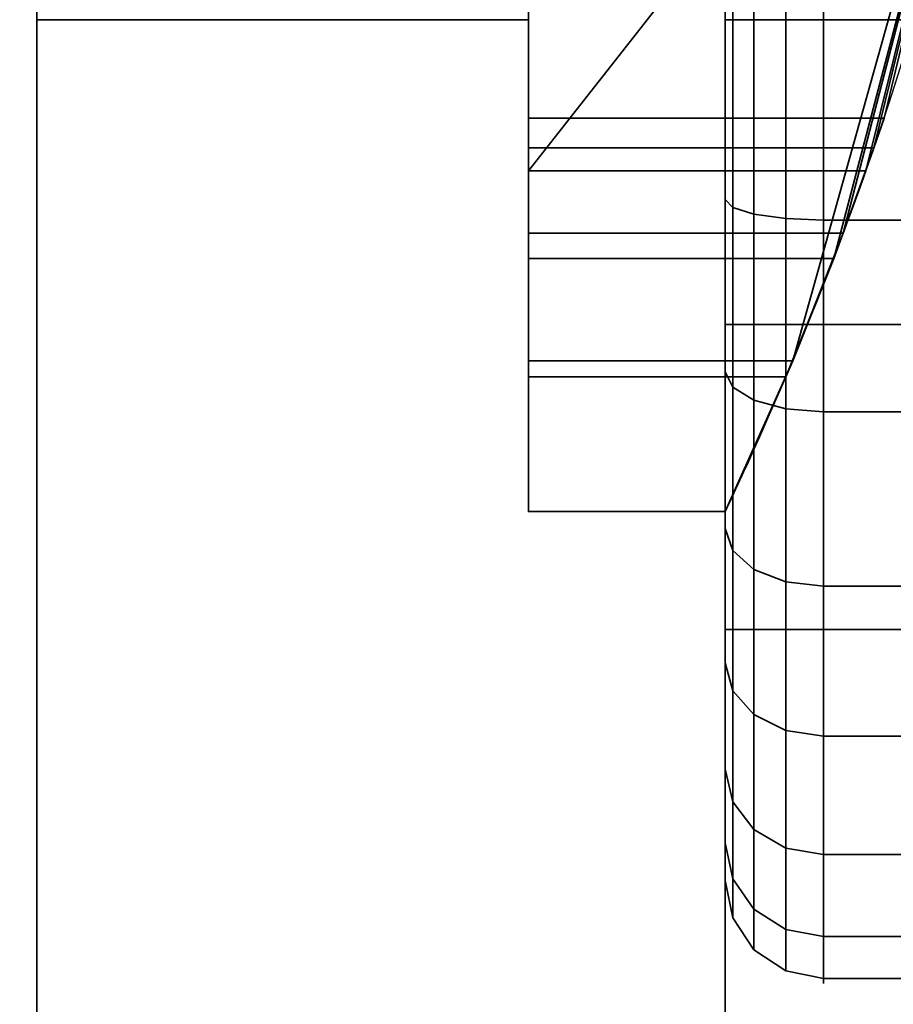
# Model space of a CAD drawing. Header units: millimetres. Extents: x -603 to 3703, y -120 to 249.
# Tile 595 of 656: x 1983.91 to 1988.35, y -37.01 to -32. Entities that reach past the tile are written whole.
import ezdxf

# ---------------------------------------------------------------- set-up
doc = ezdxf.new("R2010")
doc.units = ezdxf.units.MM
doc.layers.add('152', color=7, linetype='Continuous', true_color=0xffffff)

# ---------------------------------------------------------------- blocks, each defined once
blk = doc.blocks.new('UG_SURFACE_085')
at = {"layer": '152', "color": 43, "linetype": 'Continuous', "lineweight": 35}
for points in [[(1016, 0, 2017), (1016, -49, 2017), (1984, -49, 2017), (1984, 0, 2017)], [(1984, 0, 2017), (1984, -49, 2017), (1984, -32, 27), (1984, -22, 27)], [(1016, -47), (1016, -2), (1984, -2), (1984, -47)], [(1984, -47), (1984, -2), (1984, -22.5, 14), (1984, -31.5, 14)], [(1986.5, -21.232, 28), (1986.5, -32.7679, 28), (1989.0083, -29.5753, 28), (1989.0083, -24.4247, 28)], [(1986.5, -32.7679, 28), (1986.5, -21.232, 28), (1986.5, -22, 27), (1986.5, -32, 27)], [(1984, -22, 27), (1984, -32, 27), (1986.5, -32, 27), (1986.5, -22, 27)], [(1986.5, -32.7679, 28), (1988.2158, -32.7679, 28), (1989.0083, -29.5753, 28)], [(1989.0083, -29.5753, 14), (1988.3076, -32.5, 14), (1986.5, -32.5, 14), (1986.5, -31.5, 14)], [(1988.052, -33.2144, 27.4679), (1987.8434, -33.7346, 15.8478), (1989.0083, -29.5753, 28)], [(1987.8434, -33.7346, 15.8478), (1988.1006, -33.0858, 15.4142), (1989.0083, -29.5753, 28)], [(1989.0083, -29.5753, 28), (1988.2158, -32.7679, 28), (1988.052, -33.2144, 27.4679)], [(1989.0083, -29.5753, 28), (1988.1006, -33.0858, 15.4142), (1988.256, -32.6522, 14.7654)], [(1988.256, -32.6522, 14.7654), (1989.0083, -29.5753, 14), (1989.0083, -29.5753, 28)], [(1988.256, -32.6522, 14.7654), (1988.3076, -32.5, 14), (1989.0083, -29.5753, 14)], [(1984, -32, 25), (1984, -30.2276, 25), (1986.5, -30.2276, 25), (1986.5, -32, 25)], [(1984, -31.5, 24), (1984, -30.2276, 24), (1984, -30.2276, 25), (1984, -32, 25)], [(1986.5, -32, 25), (1986.5, -30.2276, 25), (1986.5, -30.2276, 24), (1986.5, -31.5, 24)], [(1984, -49, 2), (1984, -47), (1984, -31.5, 14), (1984, -31.5, 24)], [(1984, -31.5, 24), (1984, -32, 25), (1984, -49, 2)], [(1986.5, -32, 25), (1986.5, -31.5, 24), (1986.5, -34.5, 27)], [(1986.5, -31.5, 24), (1986.5, -31.5, 14), (1986.5, -32.6522, 14.7654), (1986.5, -33.0858, 15.4142)], [(1986.5, -31.5, 14), (1986.5, -32.5, 14), (1986.5, -32.6522, 14.7654)], [(1986.5, -33.0858, 15.4142), (1986.5, -33.7346, 15.8478), (1986.5, -31.5, 24)], [(1986.5, -33.7346, 15.8478), (1986.5, -34.5, 16), (1986.5, -34.5, 27), (1986.5, -31.5, 24)], [(1984, -32, 27), (1984, -32, 25), (1986.5, -32, 25), (1986.5, -32, 27)], [(1984, -32, 25), (1984, -32, 27), (1984, -49, 2017), (1984, -49, 2)], [(1986.5, -32, 25), (1986.5, -34.5, 27), (1986.5, -33.816, 27.1206)], [(1986.5, -33.816, 27.1206), (1986.5, -33.2144, 27.4679), (1986.5, -32, 25)], [(1986.5, -33.2144, 27.4679), (1986.5, -32.7679, 28), (1986.5, -32, 27), (1986.5, -32, 25)], [(1988.256, -32.6522, 14.7654), (1986.5, -32.6522, 14.7654), (1986.5, -32.5, 14), (1988.3076, -32.5, 14)], [(1988.1006, -33.0858, 15.4142), (1986.5, -33.0858, 15.4142), (1986.5, -32.6522, 14.7654), (1988.256, -32.6522, 14.7654)], [(1988.2158, -32.7679, 28), (1986.5, -32.7679, 28), (1986.5, -33.2144, 27.4679), (1988.052, -33.2144, 27.4679)], [(1987.8434, -33.7346, 15.8478), (1986.5, -33.7346, 15.8478), (1986.5, -33.0858, 15.4142), (1988.1006, -33.0858, 15.4142)], [(1988.052, -33.2144, 27.4679), (1986.5, -33.2144, 27.4679), (1986.5, -33.816, 27.1206), (1987.8089, -33.816, 27.1206)], [(1987.8434, -33.7346, 15.8478), (1988.052, -33.2144, 27.4679), (1987.8089, -33.816, 27.1206)], [(1987.5, -34.5, 16), (1986.5, -34.5, 16), (1986.5, -33.7346, 15.8478), (1987.8434, -33.7346, 15.8478)], [(1987.5, -34.5, 16), (1987.8434, -33.7346, 15.8478), (1987.8089, -33.816, 27.1206)], [(1987.8089, -33.816, 27.1206), (1986.5, -33.816, 27.1206), (1986.5, -34.5, 27), (1987.5, -34.5, 27)], [(1987.8089, -33.816, 27.1206), (1987.5, -34.5, 27), (1987.5, -34.5, 16)], [(1987.5, -34.5, 16), (1987.5, -34.5, 27), (1986.5, -34.5, 27), (1986.5, -34.5, 16)]]:
    blk.add_3dface(points, dxfattribs=at)
blk = doc.blocks.new('UG_SURFACE_105')
at = {"layer": '152', "color": 18, "linetype": 'Continuous', "lineweight": 35}
for points in [[(1987.6465, -30.0666, 1728.3425), (1987.6465, -32, 1728.7536), (1987.8087, -32, 1728.8619), (1987.8087, -30.0225, 1728.4416)], [(1987.8087, -30.0225, 1728.4416), (1987.8087, -32, 1728.8619), (1988, -32, 1728.9), (1988, -30.007, 1728.4764)], [(1988, -32, 1728.9), (1993, -32, 1728.9), (1993, -30.007, 1728.4764), (1988, -30.007, 1728.4764)], [(1987.5381, -30.1325, 1728.1944), (1987.5381, -32, 1728.5913), (1987.6465, -32, 1728.7536), (1987.6465, -30.0666, 1728.3425)], [(1987.5, -30.2104, 1728.0196), (1987.5, -32, 1728.4), (1987.5381, -32, 1728.5913), (1987.5381, -30.1325, 1728.1944)], [(1987.5, -32, 1728.4), (1987.5, -30.2104, 1728.0196), (1987.5, -30.45, 1726.6847), (1987.5, -33.55, 1726.6847)], [(1987.5, -31.0852, 1719.6962), (1987.5, -32.9148, 1719.6962), (1987.5, -33.55, 1721.3153), (1987.5, -30.45, 1721.3153)], [(1991.5, -30.45, 1721.3153), (1987.5, -30.45, 1721.3153), (1987.5, -33.55, 1721.3153), (1991.5, -33.55, 1721.3153)], [(1991.5, -33.55, 1726.6847), (1987.5, -33.55, 1726.6847), (1987.5, -30.45, 1726.6847), (1991.5, -30.45, 1726.6847)], [(1987.8087, -33.0109, 1719.2444), (1987.8087, -30.9891, 1719.2444), (1988, -30.9812, 1719.207), (1988, -33.0188, 1719.207)], [(1988, -30.9812, 1719.207), (1993, -30.9812, 1719.207), (1993, -33.0188, 1719.207), (1988, -33.0188, 1719.207)], [(1987.5381, -32.9546, 1719.509), (1987.5381, -31.0454, 1719.509), (1987.6465, -31.0117, 1719.3503), (1987.6465, -32.9883, 1719.3503)], [(1987.6465, -32.9883, 1719.3503), (1987.6465, -31.0117, 1719.3503), (1987.8087, -30.9891, 1719.2444), (1987.8087, -33.0109, 1719.2444)], [(1987.5, -32.9148, 1719.6962), (1987.5, -31.0852, 1719.6962), (1987.5381, -31.0454, 1719.509), (1987.5381, -32.9546, 1719.509)], [(1987.5, -32, 1728.4), (1987.5, -33.7896, 1728.0196), (1987.5381, -33.8675, 1728.1944), (1987.5381, -32, 1728.5913)], [(1987.5, -33.55, 1726.6847), (1987.5, -33.7896, 1728.0196), (1987.5, -32, 1728.4)], [(1987.5381, -32, 1728.5913), (1987.5381, -33.8675, 1728.1944), (1987.6465, -33.9334, 1728.3425), (1987.6465, -32, 1728.7536)], [(1987.6465, -32, 1728.7536), (1987.6465, -33.9334, 1728.3425), (1987.8087, -33.9775, 1728.4416), (1987.8087, -32, 1728.8619)], [(1987.8087, -32, 1728.8619), (1987.8087, -33.9775, 1728.4416), (1988, -33.993, 1728.4764), (1988, -32, 1728.9)], [(1988, -33.993, 1728.4764), (1993, -33.993, 1728.4764), (1993, -32, 1728.9), (1988, -32, 1728.9)], [(1987.5, -34.5863, 1720.4403), (1987.5, -32.9148, 1719.6962), (1987.5381, -32.9546, 1719.509), (1987.5381, -34.6987, 1720.2855)], [(1987.5, -32.9148, 1719.6962), (1987.5, -34.5863, 1720.4403), (1987.5, -33.55, 1721.3153)], [(1987.5381, -34.6987, 1720.2855), (1987.5381, -32.9546, 1719.509), (1987.6465, -32.9883, 1719.3503), (1987.6465, -34.7941, 1720.1543)], [(1987.6465, -34.7941, 1720.1543), (1987.6465, -32.9883, 1719.3503), (1987.8087, -33.0109, 1719.2444), (1987.8087, -34.8578, 1720.0667)], [(1987.8087, -34.8578, 1720.0667), (1987.8087, -33.0109, 1719.2444), (1988, -33.0188, 1719.207), (1988, -34.8801, 1720.0358)], [(1988, -33.0188, 1719.207), (1993, -33.0188, 1719.207), (1993, -34.8801, 1720.0358), (1988, -34.8801, 1720.0358)], [(1987.5, -33.55, 1721.3153), (1987.5, -34.5863, 1720.4403), (1987.5, -35.8105, 1721.8)], [(1987.5, -33.55, 1726.6847), (1987.5, -35.1, 1724), (1987.5, -36.1846, 1725.3597), (1987.5, -35.2698, 1726.9442)], [(1987.5, -35.8105, 1721.8), (1987.5, -36.3759, 1723.5401), (1987.5, -35.1, 1724), (1987.5, -33.55, 1721.3153)], [(1987.5, -35.2698, 1726.9442), (1987.5, -33.7896, 1728.0196), (1987.5, -33.55, 1726.6847)], [(1991.5, -35.1, 1724), (1987.5, -35.1, 1724), (1987.5, -33.55, 1726.6847), (1991.5, -33.55, 1726.6847)], [(1991.5, -33.55, 1721.3153), (1987.5, -33.55, 1721.3153), (1987.5, -35.1, 1724), (1991.5, -35.1, 1724)], [(1987.5, -33.7896, 1728.0196), (1987.5, -35.2698, 1726.9442), (1987.5381, -35.412, 1727.0722), (1987.5381, -33.8675, 1728.1944)], [(1987.5381, -33.8675, 1728.1944), (1987.5381, -35.412, 1727.0722), (1987.6465, -35.5326, 1727.1807), (1987.6465, -33.9334, 1728.3425)], [(1987.6465, -33.9334, 1728.3425), (1987.6465, -35.5326, 1727.1807), (1987.8087, -35.6131, 1727.2533), (1987.8087, -33.9775, 1728.4416)], [(1987.8087, -33.9775, 1728.4416), (1987.8087, -35.6131, 1727.2533), (1988, -35.6414, 1727.2787), (1988, -33.993, 1728.4764)], [(1988, -35.6414, 1727.2787), (1993, -35.6414, 1727.2787), (1993, -33.993, 1728.4764), (1988, -33.993, 1728.4764)], [(1987.5, -35.8105, 1721.8), (1987.5, -34.5863, 1720.4403), (1987.5381, -34.6987, 1720.2855), (1987.5381, -35.9762, 1721.7044)], [(1987.5381, -35.9762, 1721.7044), (1987.5381, -34.6987, 1720.2855), (1987.6465, -34.7941, 1720.1543), (1987.6465, -36.1167, 1721.6232)], [(1987.6465, -36.1167, 1721.6232), (1987.6465, -34.7941, 1720.1543), (1987.8087, -34.8578, 1720.0667), (1987.8087, -36.2106, 1721.5691)], [(1987.8087, -36.2106, 1721.5691), (1987.8087, -34.8578, 1720.0667), (1988, -34.8801, 1720.0358), (1988, -36.2435, 1721.55)], [(1988, -34.8801, 1720.0358), (1993, -34.8801, 1720.0358), (1993, -36.2435, 1721.55), (1988, -36.2435, 1721.55)], [(1987.5, -35.1, 1724), (1987.5, -36.3759, 1723.5401), (1987.5, -36.1846, 1725.3597)], [(1987.5, -35.2698, 1726.9442), (1987.5, -36.1846, 1725.3597), (1987.5381, -36.3666, 1725.4188), (1987.5381, -35.412, 1727.0722)], [(1987.5381, -35.412, 1727.0722), (1987.5381, -36.3666, 1725.4188), (1987.6465, -36.5209, 1725.4689), (1987.6465, -35.5326, 1727.1807)], [(1987.6465, -35.5326, 1727.1807), (1987.6465, -36.5209, 1725.4689), (1987.8087, -36.624, 1725.5024), (1987.8087, -35.6131, 1727.2533)], [(1987.8087, -35.6131, 1727.2533), (1987.8087, -36.624, 1725.5024), (1988, -36.6602, 1725.5142), (1988, -35.6414, 1727.2787)], [(1988, -36.6602, 1725.5142), (1993, -36.6602, 1725.5142), (1993, -35.6414, 1727.2787), (1988, -35.6414, 1727.2787)], [(1987.5, -36.3759, 1723.5401), (1987.5, -35.8105, 1721.8), (1987.5381, -35.9762, 1721.7044), (1987.5381, -36.5662, 1723.52)], [(1987.5381, -36.5662, 1723.52), (1987.5381, -35.9762, 1721.7044), (1987.6465, -36.1167, 1721.6232), (1987.6465, -36.7275, 1723.5031)], [(1987.6465, -36.7275, 1723.5031), (1987.6465, -36.1167, 1721.6232), (1987.8087, -36.2106, 1721.5691), (1987.8087, -36.8353, 1723.4918)], [(1987.5, -36.1846, 1725.3597), (1987.5, -36.3759, 1723.5401), (1987.5381, -36.5662, 1723.52), (1987.5381, -36.3666, 1725.4188)], [(1987.8087, -36.8353, 1723.4918), (1987.8087, -36.2106, 1721.5691), (1988, -36.2435, 1721.55), (1988, -36.8732, 1723.4879)], [(1988, -36.2435, 1721.55), (1993, -36.2435, 1721.55), (1993, -36.8732, 1723.4879), (1988, -36.8732, 1723.4879)], [(1987.5381, -36.3666, 1725.4188), (1987.5381, -36.5662, 1723.52), (1987.6465, -36.7275, 1723.5031), (1987.6465, -36.5209, 1725.4689)], [(1987.6465, -36.5209, 1725.4689), (1987.6465, -36.7275, 1723.5031), (1987.8087, -36.8353, 1723.4918), (1987.8087, -36.624, 1725.5024)], [(1987.8087, -36.624, 1725.5024), (1987.8087, -36.8353, 1723.4918), (1988, -36.8732, 1723.4879), (1988, -36.6602, 1725.5142)], [(1988, -36.8732, 1723.4879), (1993, -36.8732, 1723.4879), (1993, -36.6602, 1725.5142), (1988, -36.6602, 1725.5142)]]:
    blk.add_3dface(points, dxfattribs=at)
blk = doc.blocks.new('UG_SURFACE_106')
at = {"layer": '152', "color": 18, "linetype": 'Continuous', "lineweight": 35}
for points in [[(1987.6465, -30.0666, 1840.3426), (1987.6465, -32, 1840.7536), (1987.8087, -32, 1840.8619), (1987.8087, -30.0225, 1840.4416)], [(1987.8087, -30.0225, 1840.4416), (1987.8087, -32, 1840.8619), (1988, -32, 1840.8999), (1988, -30.007, 1840.4764)], [(1988, -32, 1840.8999), (1993, -32, 1840.8999), (1993, -30.007, 1840.4764), (1988, -30.007, 1840.4764)], [(1987.5381, -30.1325, 1840.1943), (1987.5381, -32, 1840.5913), (1987.6465, -32, 1840.7536), (1987.6465, -30.0666, 1840.3426)], [(1987.5, -30.2104, 1840.0196), (1987.5, -32, 1840.4), (1987.5381, -32, 1840.5913), (1987.5381, -30.1325, 1840.1943)], [(1987.5, -32, 1840.4), (1987.5, -30.2104, 1840.0196), (1987.5, -30.45, 1838.6847), (1987.5, -33.55, 1838.6847)], [(1987.5, -31.0852, 1831.6962), (1987.5, -32.9148, 1831.6962), (1987.5, -33.55, 1833.3154), (1987.5, -30.45, 1833.3154)], [(1991.5, -33.55, 1838.6847), (1987.5, -33.55, 1838.6847), (1987.5, -30.45, 1838.6847), (1991.5, -30.45, 1838.6847)], [(1991.5, -30.45, 1833.3154), (1987.5, -30.45, 1833.3154), (1987.5, -33.55, 1833.3154), (1991.5, -33.55, 1833.3154)], [(1987.8087, -33.0109, 1831.2443), (1987.8087, -30.9891, 1831.2443), (1988, -30.9812, 1831.207), (1988, -33.0188, 1831.207)], [(1988, -30.9812, 1831.207), (1993, -30.9812, 1831.207), (1993, -33.0188, 1831.207), (1988, -33.0188, 1831.207)], [(1987.5381, -32.9546, 1831.509), (1987.5381, -31.0454, 1831.509), (1987.6465, -31.0117, 1831.3503), (1987.6465, -32.9883, 1831.3503)], [(1987.6465, -32.9883, 1831.3503), (1987.6465, -31.0117, 1831.3503), (1987.8087, -30.9891, 1831.2443), (1987.8087, -33.0109, 1831.2443)], [(1987.5, -32.9148, 1831.6962), (1987.5, -31.0852, 1831.6962), (1987.5381, -31.0454, 1831.509), (1987.5381, -32.9546, 1831.509)], [(1987.5, -32, 1840.4), (1987.5, -33.7896, 1840.0196), (1987.5381, -33.8675, 1840.1943), (1987.5381, -32, 1840.5913)], [(1987.5, -33.55, 1838.6847), (1987.5, -33.7896, 1840.0196), (1987.5, -32, 1840.4)], [(1987.5381, -32, 1840.5913), (1987.5381, -33.8675, 1840.1943), (1987.6465, -33.9334, 1840.3426), (1987.6465, -32, 1840.7536)], [(1987.6465, -32, 1840.7536), (1987.6465, -33.9334, 1840.3426), (1987.8087, -33.9775, 1840.4416), (1987.8087, -32, 1840.8619)], [(1987.8087, -32, 1840.8619), (1987.8087, -33.9775, 1840.4416), (1988, -33.993, 1840.4764), (1988, -32, 1840.8999)], [(1988, -33.993, 1840.4764), (1993, -33.993, 1840.4764), (1993, -32, 1840.8999), (1988, -32, 1840.8999)], [(1987.5, -34.5863, 1832.4404), (1987.5, -32.9148, 1831.6962), (1987.5381, -32.9546, 1831.509), (1987.5381, -34.6987, 1832.2855)], [(1987.5, -32.9148, 1831.6962), (1987.5, -34.5863, 1832.4404), (1987.5, -33.55, 1833.3154)], [(1987.5381, -34.6987, 1832.2855), (1987.5381, -32.9546, 1831.509), (1987.6465, -32.9883, 1831.3503), (1987.6465, -34.7941, 1832.1543)], [(1987.6465, -34.7941, 1832.1543), (1987.6465, -32.9883, 1831.3503), (1987.8087, -33.0109, 1831.2443), (1987.8087, -34.8578, 1832.0667)], [(1987.8087, -34.8578, 1832.0667), (1987.8087, -33.0109, 1831.2443), (1988, -33.0188, 1831.207), (1988, -34.8801, 1832.0358)], [(1988, -33.0188, 1831.207), (1993, -33.0188, 1831.207), (1993, -34.8801, 1832.0358), (1988, -34.8801, 1832.0358)], [(1987.5, -33.55, 1838.6847), (1987.5, -35.1, 1836), (1987.5, -36.1846, 1837.3597), (1987.5, -35.2698, 1838.9442)], [(1987.5, -35.1, 1836), (1987.5, -33.55, 1833.3154), (1987.5, -34.5863, 1832.4404), (1987.5, -35.8105, 1833.8)], [(1987.5, -35.2698, 1838.9442), (1987.5, -33.7896, 1840.0196), (1987.5, -33.55, 1838.6847)], [(1991.5, -33.55, 1833.3154), (1987.5, -33.55, 1833.3154), (1987.5, -35.1, 1836), (1991.5, -35.1, 1836)], [(1991.5, -35.1, 1836), (1987.5, -35.1, 1836), (1987.5, -33.55, 1838.6847), (1991.5, -33.55, 1838.6847)], [(1987.5, -33.7896, 1840.0196), (1987.5, -35.2698, 1838.9442), (1987.5381, -35.412, 1839.0722), (1987.5381, -33.8675, 1840.1943)], [(1987.5381, -33.8675, 1840.1943), (1987.5381, -35.412, 1839.0722), (1987.6465, -35.5326, 1839.1807), (1987.6465, -33.9334, 1840.3426)], [(1987.6465, -33.9334, 1840.3426), (1987.6465, -35.5326, 1839.1807), (1987.8087, -35.6131, 1839.2533), (1987.8087, -33.9775, 1840.4416)], [(1987.8087, -33.9775, 1840.4416), (1987.8087, -35.6131, 1839.2533), (1988, -35.6414, 1839.2787), (1988, -33.993, 1840.4764)], [(1988, -35.6414, 1839.2787), (1993, -35.6414, 1839.2787), (1993, -33.993, 1840.4764), (1988, -33.993, 1840.4764)], [(1987.5, -35.8105, 1833.8), (1987.5, -34.5863, 1832.4404), (1987.5381, -34.6987, 1832.2855), (1987.5381, -35.9762, 1833.7044)], [(1987.5381, -35.9762, 1833.7044), (1987.5381, -34.6987, 1832.2855), (1987.6465, -34.7941, 1832.1543), (1987.6465, -36.1167, 1833.6232)], [(1987.6465, -36.1167, 1833.6232), (1987.6465, -34.7941, 1832.1543), (1987.8087, -34.8578, 1832.0667), (1987.8087, -36.2106, 1833.569)], [(1987.8087, -36.2106, 1833.569), (1987.8087, -34.8578, 1832.0667), (1988, -34.8801, 1832.0358), (1988, -36.2435, 1833.55)], [(1988, -34.8801, 1832.0358), (1993, -34.8801, 1832.0358), (1993, -36.2435, 1833.55), (1988, -36.2435, 1833.55)], [(1987.5, -35.1, 1836), (1987.5, -36.3759, 1835.5401), (1987.5, -36.1846, 1837.3597)], [(1987.5, -35.8105, 1833.8), (1987.5, -36.3759, 1835.5401), (1987.5, -35.1, 1836)], [(1987.5, -35.2698, 1838.9442), (1987.5, -36.1846, 1837.3597), (1987.5381, -36.3666, 1837.4188), (1987.5381, -35.412, 1839.0722)], [(1987.5381, -35.412, 1839.0722), (1987.5381, -36.3666, 1837.4188), (1987.6465, -36.5209, 1837.469), (1987.6465, -35.5326, 1839.1807)], [(1987.6465, -35.5326, 1839.1807), (1987.6465, -36.5209, 1837.469), (1987.8087, -36.624, 1837.5025), (1987.8087, -35.6131, 1839.2533)], [(1987.8087, -35.6131, 1839.2533), (1987.8087, -36.624, 1837.5025), (1988, -36.6602, 1837.5142), (1988, -35.6414, 1839.2787)], [(1988, -36.6602, 1837.5142), (1993, -36.6602, 1837.5142), (1993, -35.6414, 1839.2787), (1988, -35.6414, 1839.2787)], [(1987.5, -36.3759, 1835.5401), (1987.5, -35.8105, 1833.8), (1987.5381, -35.9762, 1833.7044), (1987.5381, -36.5662, 1835.52)], [(1987.5381, -36.5662, 1835.52), (1987.5381, -35.9762, 1833.7044), (1987.6465, -36.1167, 1833.6232), (1987.6465, -36.7275, 1835.5031)], [(1987.6465, -36.7275, 1835.5031), (1987.6465, -36.1167, 1833.6232), (1987.8087, -36.2106, 1833.569), (1987.8087, -36.8353, 1835.4918)], [(1987.5, -36.1846, 1837.3597), (1987.5, -36.3759, 1835.5401), (1987.5381, -36.5662, 1835.52), (1987.5381, -36.3666, 1837.4188)], [(1987.8087, -36.8353, 1835.4918), (1987.8087, -36.2106, 1833.569), (1988, -36.2435, 1833.55), (1988, -36.8732, 1835.4878)], [(1988, -36.2435, 1833.55), (1993, -36.2435, 1833.55), (1993, -36.8732, 1835.4878), (1988, -36.8732, 1835.4878)], [(1987.5381, -36.3666, 1837.4188), (1987.5381, -36.5662, 1835.52), (1987.6465, -36.7275, 1835.5031), (1987.6465, -36.5209, 1837.469)], [(1987.6465, -36.5209, 1837.469), (1987.6465, -36.7275, 1835.5031), (1987.8087, -36.8353, 1835.4918), (1987.8087, -36.624, 1837.5025)], [(1987.8087, -36.624, 1837.5025), (1987.8087, -36.8353, 1835.4918), (1988, -36.8732, 1835.4878), (1988, -36.6602, 1837.5142)], [(1988, -36.8732, 1835.4878), (1993, -36.8732, 1835.4878), (1993, -36.6602, 1837.5142), (1988, -36.6602, 1837.5142)]]:
    blk.add_3dface(points, dxfattribs=at)
blk = doc.blocks.new('UG_SURFACE_117')
at = {"layer": '152', "color": 18, "linetype": 'Continuous', "lineweight": 35}
for points in [[(1987.6465, -30.0666, 293.3426), (1987.6465, -32, 293.7536), (1987.8087, -32, 293.8619), (1987.8087, -30.0225, 293.4416)], [(1987.8087, -30.0225, 293.4416), (1987.8087, -32, 293.8619), (1988, -32, 293.9), (1988, -30.007, 293.4764)], [(1988, -32, 293.9), (1993, -32, 293.9), (1993, -30.007, 293.4764), (1988, -30.007, 293.4764)], [(1987.5381, -30.1325, 293.1944), (1987.5381, -32, 293.5914), (1987.6465, -32, 293.7536), (1987.6465, -30.0666, 293.3426)], [(1987.5, -30.2104, 293.0196), (1987.5, -32, 293.4), (1987.5381, -32, 293.5914), (1987.5381, -30.1325, 293.1944)], [(1987.5, -32, 293.4), (1987.5, -30.2104, 293.0196), (1987.5, -30.45, 291.6847), (1987.5, -33.55, 291.6847)], [(1987.5, -31.0852, 284.6962), (1987.5, -32.9148, 284.6962), (1987.5, -33.55, 286.3153), (1987.5, -30.45, 286.3153)], [(1991.5, -30.45, 286.3153), (1987.5, -30.45, 286.3153), (1987.5, -33.55, 286.3153), (1991.5, -33.55, 286.3153)], [(1991.5, -33.55, 291.6847), (1987.5, -33.55, 291.6847), (1987.5, -30.45, 291.6847), (1991.5, -30.45, 291.6847)], [(1987.8087, -33.0109, 284.2443), (1987.8087, -30.9891, 284.2443), (1988, -30.9812, 284.2071), (1988, -33.0188, 284.2071)], [(1988, -30.9812, 284.2071), (1993, -30.9812, 284.2071), (1993, -33.0188, 284.2071), (1988, -33.0188, 284.2071)], [(1987.5381, -32.9546, 284.509), (1987.5381, -31.0454, 284.509), (1987.6465, -31.0117, 284.3503), (1987.6465, -32.9883, 284.3503)], [(1987.6465, -32.9883, 284.3503), (1987.6465, -31.0117, 284.3503), (1987.8087, -30.9891, 284.2443), (1987.8087, -33.0109, 284.2443)], [(1987.5, -32.9148, 284.6962), (1987.5, -31.0852, 284.6962), (1987.5381, -31.0454, 284.509), (1987.5381, -32.9546, 284.509)], [(1987.5, -32, 293.4), (1987.5, -33.7896, 293.0196), (1987.5381, -33.8675, 293.1944), (1987.5381, -32, 293.5914)], [(1987.5, -33.55, 291.6847), (1987.5, -33.7896, 293.0196), (1987.5, -32, 293.4)], [(1987.5381, -32, 293.5914), (1987.5381, -33.8675, 293.1944), (1987.6465, -33.9334, 293.3426), (1987.6465, -32, 293.7536)], [(1987.6465, -32, 293.7536), (1987.6465, -33.9334, 293.3426), (1987.8087, -33.9775, 293.4416), (1987.8087, -32, 293.8619)], [(1987.8087, -32, 293.8619), (1987.8087, -33.9775, 293.4416), (1988, -33.993, 293.4764), (1988, -32, 293.9)], [(1988, -33.993, 293.4764), (1993, -33.993, 293.4764), (1993, -32, 293.9), (1988, -32, 293.9)], [(1987.5, -34.5863, 285.4403), (1987.5, -32.9148, 284.6962), (1987.5381, -32.9546, 284.509), (1987.5381, -34.6987, 285.2855)], [(1987.5, -32.9148, 284.6962), (1987.5, -34.5863, 285.4403), (1987.5, -33.55, 286.3153)], [(1987.5381, -34.6987, 285.2855), (1987.5381, -32.9546, 284.509), (1987.6465, -32.9883, 284.3503), (1987.6465, -34.7941, 285.1543)], [(1987.6465, -34.7941, 285.1543), (1987.6465, -32.9883, 284.3503), (1987.8087, -33.0109, 284.2443), (1987.8087, -34.8578, 285.0666)], [(1987.8087, -34.8578, 285.0666), (1987.8087, -33.0109, 284.2443), (1988, -33.0188, 284.2071), (1988, -34.8801, 285.0358)], [(1988, -33.0188, 284.2071), (1993, -33.0188, 284.2071), (1993, -34.8801, 285.0358), (1988, -34.8801, 285.0358)], [(1987.5, -35.1, 289), (1987.5, -33.55, 286.3153), (1987.5, -34.5863, 285.4403), (1987.5, -35.8105, 286.8)], [(1987.5, -36.1846, 290.3597), (1987.5, -35.2698, 291.9442), (1987.5, -33.55, 291.6847), (1987.5, -35.1, 289)], [(1987.5, -35.2698, 291.9442), (1987.5, -33.7896, 293.0196), (1987.5, -33.55, 291.6847)], [(1991.5, -35.1, 289), (1987.5, -35.1, 289), (1987.5, -33.55, 291.6847), (1991.5, -33.55, 291.6847)], [(1991.5, -33.55, 286.3153), (1987.5, -33.55, 286.3153), (1987.5, -35.1, 289), (1991.5, -35.1, 289)], [(1987.5, -33.7896, 293.0196), (1987.5, -35.2698, 291.9442), (1987.5381, -35.412, 292.0722), (1987.5381, -33.8675, 293.1944)], [(1987.5381, -33.8675, 293.1944), (1987.5381, -35.412, 292.0722), (1987.6465, -35.5326, 292.1807), (1987.6465, -33.9334, 293.3426)], [(1987.6465, -33.9334, 293.3426), (1987.6465, -35.5326, 292.1807), (1987.8087, -35.6131, 292.2533), (1987.8087, -33.9775, 293.4416)], [(1987.8087, -33.9775, 293.4416), (1987.8087, -35.6131, 292.2533), (1988, -35.6414, 292.2787), (1988, -33.993, 293.4764)], [(1988, -35.6414, 292.2787), (1993, -35.6414, 292.2787), (1993, -33.993, 293.4764), (1988, -33.993, 293.4764)], [(1987.5, -35.8105, 286.8), (1987.5, -34.5863, 285.4403), (1987.5381, -34.6987, 285.2855), (1987.5381, -35.9762, 286.7043)], [(1987.5381, -35.9762, 286.7043), (1987.5381, -34.6987, 285.2855), (1987.6465, -34.7941, 285.1543), (1987.6465, -36.1167, 286.6232)], [(1987.6465, -36.1167, 286.6232), (1987.6465, -34.7941, 285.1543), (1987.8087, -34.8578, 285.0666), (1987.8087, -36.2106, 286.569)], [(1987.8087, -36.2106, 286.569), (1987.8087, -34.8578, 285.0666), (1988, -34.8801, 285.0358), (1988, -36.2435, 286.55)], [(1988, -34.8801, 285.0358), (1993, -34.8801, 285.0358), (1993, -36.2435, 286.55), (1988, -36.2435, 286.55)], [(1987.5, -35.1, 289), (1987.5, -36.3759, 288.5401), (1987.5, -36.1846, 290.3597)], [(1987.5, -35.8105, 286.8), (1987.5, -36.3759, 288.5401), (1987.5, -35.1, 289)], [(1987.5, -35.2698, 291.9442), (1987.5, -36.1846, 290.3597), (1987.5381, -36.3666, 290.4188), (1987.5381, -35.412, 292.0722)], [(1987.5381, -35.412, 292.0722), (1987.5381, -36.3666, 290.4188), (1987.6465, -36.5209, 290.4689), (1987.6465, -35.5326, 292.1807)], [(1987.6465, -35.5326, 292.1807), (1987.6465, -36.5209, 290.4689), (1987.8087, -36.624, 290.5024), (1987.8087, -35.6131, 292.2533)], [(1987.8087, -35.6131, 292.2533), (1987.8087, -36.624, 290.5024), (1988, -36.6602, 290.5142), (1988, -35.6414, 292.2787)], [(1988, -36.6602, 290.5142), (1993, -36.6602, 290.5142), (1993, -35.6414, 292.2787), (1988, -35.6414, 292.2787)], [(1987.5, -36.3759, 288.5401), (1987.5, -35.8105, 286.8), (1987.5381, -35.9762, 286.7043), (1987.5381, -36.5662, 288.5201)], [(1987.5381, -36.5662, 288.5201), (1987.5381, -35.9762, 286.7043), (1987.6465, -36.1167, 286.6232), (1987.6465, -36.7275, 288.5031)], [(1987.6465, -36.7275, 288.5031), (1987.6465, -36.1167, 286.6232), (1987.8087, -36.2106, 286.569), (1987.8087, -36.8353, 288.4918)], [(1987.5, -36.1846, 290.3597), (1987.5, -36.3759, 288.5401), (1987.5381, -36.5662, 288.5201), (1987.5381, -36.3666, 290.4188)], [(1987.8087, -36.8353, 288.4918), (1987.8087, -36.2106, 286.569), (1988, -36.2435, 286.55), (1988, -36.8732, 288.4878)], [(1988, -36.2435, 286.55), (1993, -36.2435, 286.55), (1993, -36.8732, 288.4878), (1988, -36.8732, 288.4878)], [(1987.5381, -36.3666, 290.4188), (1987.5381, -36.5662, 288.5201), (1987.6465, -36.7275, 288.5031), (1987.6465, -36.5209, 290.4689)], [(1987.6465, -36.5209, 290.4689), (1987.6465, -36.7275, 288.5031), (1987.8087, -36.8353, 288.4918), (1987.8087, -36.624, 290.5024)], [(1987.8087, -36.624, 290.5024), (1987.8087, -36.8353, 288.4918), (1988, -36.8732, 288.4878), (1988, -36.6602, 290.5142)], [(1988, -36.8732, 288.4878), (1993, -36.8732, 288.4878), (1993, -36.6602, 290.5142), (1988, -36.6602, 290.5142)]]:
    blk.add_3dface(points, dxfattribs=at)
blk = doc.blocks.new('UG_SURFACE_118')
at = {"layer": '152', "color": 18, "linetype": 'Continuous', "lineweight": 35}
for points in [[(1987.6465, -30.0666, 405.3426), (1987.6465, -32, 405.7536), (1987.8087, -32, 405.8619), (1987.8087, -30.0225, 405.4416)], [(1987.8087, -30.0225, 405.4416), (1987.8087, -32, 405.8619), (1988, -32, 405.9), (1988, -30.007, 405.4764)], [(1988, -32, 405.9), (1993, -32, 405.9), (1993, -30.007, 405.4764), (1988, -30.007, 405.4764)], [(1987.5381, -30.1325, 405.1944), (1987.5381, -32, 405.5913), (1987.6465, -32, 405.7536), (1987.6465, -30.0666, 405.3426)], [(1987.5, -30.2104, 405.0196), (1987.5, -32, 405.4), (1987.5381, -32, 405.5913), (1987.5381, -30.1325, 405.1944)], [(1987.5, -32, 405.4), (1987.5, -30.2104, 405.0196), (1987.5, -30.45, 403.6847), (1987.5, -33.55, 403.6847)], [(1987.5, -31.0852, 396.6962), (1987.5, -32.9148, 396.6962), (1987.5, -33.55, 398.3153), (1987.5, -30.45, 398.3153)], [(1991.5, -33.55, 403.6847), (1987.5, -33.55, 403.6847), (1987.5, -30.45, 403.6847), (1991.5, -30.45, 403.6847)], [(1991.5, -30.45, 398.3153), (1987.5, -30.45, 398.3153), (1987.5, -33.55, 398.3153), (1991.5, -33.55, 398.3153)], [(1987.8087, -33.0109, 396.2443), (1987.8087, -30.9891, 396.2443), (1988, -30.9812, 396.2071), (1988, -33.0188, 396.2071)], [(1988, -30.9812, 396.2071), (1993, -30.9812, 396.2071), (1993, -33.0188, 396.2071), (1988, -33.0188, 396.2071)], [(1987.5381, -32.9546, 396.509), (1987.5381, -31.0454, 396.509), (1987.6465, -31.0117, 396.3503), (1987.6465, -32.9883, 396.3503)], [(1987.6465, -32.9883, 396.3503), (1987.6465, -31.0117, 396.3503), (1987.8087, -30.9891, 396.2443), (1987.8087, -33.0109, 396.2443)], [(1987.5, -32.9148, 396.6962), (1987.5, -31.0852, 396.6962), (1987.5381, -31.0454, 396.509), (1987.5381, -32.9546, 396.509)], [(1987.5, -32, 405.4), (1987.5, -33.7896, 405.0196), (1987.5381, -33.8675, 405.1944), (1987.5381, -32, 405.5913)], [(1987.5, -33.55, 403.6847), (1987.5, -33.7896, 405.0196), (1987.5, -32, 405.4)], [(1987.5381, -32, 405.5913), (1987.5381, -33.8675, 405.1944), (1987.6465, -33.9334, 405.3426), (1987.6465, -32, 405.7536)], [(1987.6465, -32, 405.7536), (1987.6465, -33.9334, 405.3426), (1987.8087, -33.9775, 405.4416), (1987.8087, -32, 405.8619)], [(1987.8087, -32, 405.8619), (1987.8087, -33.9775, 405.4416), (1988, -33.993, 405.4764), (1988, -32, 405.9)], [(1988, -33.993, 405.4764), (1993, -33.993, 405.4764), (1993, -32, 405.9), (1988, -32, 405.9)], [(1987.5, -34.5863, 397.4403), (1987.5, -32.9148, 396.6962), (1987.5381, -32.9546, 396.509), (1987.5381, -34.6987, 397.2855)], [(1987.5, -32.9148, 396.6962), (1987.5, -34.5863, 397.4403), (1987.5, -33.55, 398.3153)], [(1987.5381, -34.6987, 397.2855), (1987.5381, -32.9546, 396.509), (1987.6465, -32.9883, 396.3503), (1987.6465, -34.7941, 397.1543)], [(1987.6465, -34.7941, 397.1543), (1987.6465, -32.9883, 396.3503), (1987.8087, -33.0109, 396.2443), (1987.8087, -34.8578, 397.0666)], [(1987.8087, -34.8578, 397.0666), (1987.8087, -33.0109, 396.2443), (1988, -33.0188, 396.2071), (1988, -34.8801, 397.0358)], [(1988, -33.0188, 396.2071), (1993, -33.0188, 396.2071), (1993, -34.8801, 397.0358), (1988, -34.8801, 397.0358)], [(1987.5, -36.1846, 402.3597), (1987.5, -35.2698, 403.9442), (1987.5, -33.55, 403.6847), (1987.5, -35.1, 401)], [(1987.5, -35.1, 401), (1987.5, -33.55, 398.3153), (1987.5, -34.5863, 397.4403), (1987.5, -35.8105, 398.8)], [(1987.5, -35.2698, 403.9442), (1987.5, -33.7896, 405.0196), (1987.5, -33.55, 403.6847)], [(1991.5, -33.55, 398.3153), (1987.5, -33.55, 398.3153), (1987.5, -35.1, 401), (1991.5, -35.1, 401)], [(1991.5, -35.1, 401), (1987.5, -35.1, 401), (1987.5, -33.55, 403.6847), (1991.5, -33.55, 403.6847)], [(1987.5, -33.7896, 405.0196), (1987.5, -35.2698, 403.9442), (1987.5381, -35.412, 404.0722), (1987.5381, -33.8675, 405.1944)], [(1987.5381, -33.8675, 405.1944), (1987.5381, -35.412, 404.0722), (1987.6465, -35.5326, 404.1807), (1987.6465, -33.9334, 405.3426)], [(1987.6465, -33.9334, 405.3426), (1987.6465, -35.5326, 404.1807), (1987.8087, -35.6131, 404.2533), (1987.8087, -33.9775, 405.4416)], [(1987.8087, -33.9775, 405.4416), (1987.8087, -35.6131, 404.2533), (1988, -35.6414, 404.2787), (1988, -33.993, 405.4764)], [(1988, -35.6414, 404.2787), (1993, -35.6414, 404.2787), (1993, -33.993, 405.4764), (1988, -33.993, 405.4764)], [(1987.5, -35.8105, 398.8), (1987.5, -34.5863, 397.4403), (1987.5381, -34.6987, 397.2855), (1987.5381, -35.9762, 398.7043)], [(1987.5381, -35.9762, 398.7043), (1987.5381, -34.6987, 397.2855), (1987.6465, -34.7941, 397.1543), (1987.6465, -36.1167, 398.6232)], [(1987.6465, -36.1167, 398.6232), (1987.6465, -34.7941, 397.1543), (1987.8087, -34.8578, 397.0666), (1987.8087, -36.2106, 398.569)], [(1987.8087, -36.2106, 398.569), (1987.8087, -34.8578, 397.0666), (1988, -34.8801, 397.0358), (1988, -36.2435, 398.55)], [(1988, -34.8801, 397.0358), (1993, -34.8801, 397.0358), (1993, -36.2435, 398.55), (1988, -36.2435, 398.55)], [(1987.5, -35.1, 401), (1987.5, -36.3759, 400.5401), (1987.5, -36.1846, 402.3597)], [(1987.5, -35.8105, 398.8), (1987.5, -36.3759, 400.5401), (1987.5, -35.1, 401)], [(1987.5, -35.2698, 403.9442), (1987.5, -36.1846, 402.3597), (1987.5381, -36.3666, 402.4188), (1987.5381, -35.412, 404.0722)], [(1987.5381, -35.412, 404.0722), (1987.5381, -36.3666, 402.4188), (1987.6465, -36.5209, 402.4689), (1987.6465, -35.5326, 404.1807)], [(1987.6465, -35.5326, 404.1807), (1987.6465, -36.5209, 402.4689), (1987.8087, -36.624, 402.5024), (1987.8087, -35.6131, 404.2533)], [(1987.8087, -35.6131, 404.2533), (1987.8087, -36.624, 402.5024), (1988, -36.6602, 402.5142), (1988, -35.6414, 404.2787)], [(1988, -36.6602, 402.5142), (1993, -36.6602, 402.5142), (1993, -35.6414, 404.2787), (1988, -35.6414, 404.2787)], [(1987.5, -36.3759, 400.5401), (1987.5, -35.8105, 398.8), (1987.5381, -35.9762, 398.7043), (1987.5381, -36.5662, 400.5201)], [(1987.5381, -36.5662, 400.5201), (1987.5381, -35.9762, 398.7043), (1987.6465, -36.1167, 398.6232), (1987.6465, -36.7275, 400.5031)], [(1987.6465, -36.7275, 400.5031), (1987.6465, -36.1167, 398.6232), (1987.8087, -36.2106, 398.569), (1987.8087, -36.8353, 400.4918)], [(1987.5, -36.1846, 402.3597), (1987.5, -36.3759, 400.5401), (1987.5381, -36.5662, 400.5201), (1987.5381, -36.3666, 402.4188)], [(1987.8087, -36.8353, 400.4918), (1987.8087, -36.2106, 398.569), (1988, -36.2435, 398.55), (1988, -36.8732, 400.4878)], [(1988, -36.2435, 398.55), (1993, -36.2435, 398.55), (1993, -36.8732, 400.4878), (1988, -36.8732, 400.4878)], [(1987.5381, -36.3666, 402.4188), (1987.5381, -36.5662, 400.5201), (1987.6465, -36.7275, 400.5031), (1987.6465, -36.5209, 402.4689)], [(1987.6465, -36.5209, 402.4689), (1987.6465, -36.7275, 400.5031), (1987.8087, -36.8353, 400.4918), (1987.8087, -36.624, 402.5024)], [(1987.8087, -36.624, 402.5024), (1987.8087, -36.8353, 400.4918), (1988, -36.8732, 400.4878), (1988, -36.6602, 402.5142)], [(1988, -36.8732, 400.4878), (1993, -36.8732, 400.4878), (1993, -36.6602, 402.5142), (1988, -36.6602, 402.5142)]]:
    blk.add_3dface(points, dxfattribs=at)
blk = doc.blocks.new('UG_SURFACE_154')
at = {"layer": '152', "color": 252, "linetype": 'Continuous', "lineweight": 35}
for points in [[(1011, -46.92, 2022.5), (1989, -46.92, 2022.5), (1989, 62.92, 2022.5), (1011, 62.92, 2022.5)], [(1012.5, -46.92, 2020.9999), (1012.5, 62.92, 2020.9999), (1987.5, 62.92, 2020.9999), (1987.5, -46.92, 2020.9999)], [(1989, 62.92, 2022.5), (1989, -46.92, 2022.5), (1987.5, -46.92, 2020.9999), (1987.5, 62.92, 2020.9999)], [(957.5, -30, 2076), (957.5, -46.92, 2076), (2042.5, -46.92, 2076), (2042.5, -30, 2076)], [(959, -30, 2074.5001), (2040.9999, -30, 2074.5001), (2040.9999, -46.92, 2074.5001), (959, -46.92, 2074.5001)]]:
    blk.add_3dface(points, dxfattribs=at)
blk = doc.blocks.new('UG_SURFACE_155')
at = {"layer": '152', "color": 252, "linetype": 'Continuous', "lineweight": 35}
for points in [[(1987.5, 62.92, 2020.9999), (1987.5, 62.92, -7), (1987.5, -46.92, -7), (1987.5, -46.92, 2020.9999)], [(1987.5, -46.92, -7), (1987.5, 62.92, -7), (1989, 62.92, -7), (1989, -46.92, -7)], [(1987.5, 62.92, 2020.9999), (1987.5, -46.92, 2020.9999), (1989, -46.92, 2022.5), (1989, 62.92, 2022.5)]]:
    blk.add_3dface(points, dxfattribs=at)

msp = doc.modelspace()

# ---------------------------------------------------------------- linework, layer by layer
at = {"layer": '152', "color": 252, "linetype": 'Continuous', "lineweight": -3, "true_color": 0x939598}
for p, q in [((1987.5, -46.92, 2021), (1987.5, 62.92, 2021)), ((1987.5, -46.92, -7), (1987.5, 62.92, -7)), ((1987.5, -46.92, 2021), (1987.5, 62.92, 2021)), ((1984, 0, 2017), (1984, -49, 2017)), ((1984, -2), (1984, -47)), ((1986.5, -21.2321, 28), (1986.5, -32.7679, 28)), ((1987.5, -30.45, 1726.6847), (1987.5, -33.55, 1726.6847)), ((1987.5, -33.55, 1721.3153), (1987.5, -30.45, 1721.3153)), ((1987.5, -30.45, 1833.3153), (1987.5, -33.55, 1833.3153)), ((1987.5, -33.55, 1838.6847), (1987.5, -30.45, 1838.6847)), ((1987.5, -30.45, 291.6847), (1987.5, -33.55, 291.6847)), ((1987.5, -30.45, 398.3153), (1987.5, -33.55, 398.3153)), ((1987.5, -33.55, 403.6847), (1987.5, -30.45, 403.6847)), ((1987.5, -33.55, 286.3153), (1987.5, -30.45, 286.3153)), ((1986.5, -32.5, 14), (1986.5, -31.5, 14)), ((1988.3076, -32.5, 14), (1986.5, -32.5, 14)), ((1988.2158, -32.7679, 28), (1986.5, -32.7679, 28)), ((1991.5, -33.55, 1726.6847), (1987.5, -33.55, 1726.6847)), ((1991.5, -33.55, 1721.3153), (1987.5, -33.55, 1721.3153)), ((1987.5, -33.55, 1833.3153), (1987.5, -35.1, 1836)), ((1991.5, -33.55, 1833.3153), (1987.5, -33.55, 1833.3153)), ((1987.5, -33.55, 1726.6847), (1987.5, -35.1, 1724)), ((1987.5, -35.1, 1724), (1987.5, -33.55, 1721.3153)), ((1987.5, -35.1, 1836), (1987.5, -33.55, 1838.6847)), ((1991.5, -33.55, 1838.6847), (1987.5, -33.55, 1838.6847)), ((1987.5, -35.1, 289), (1987.5, -33.55, 286.3153)), ((1987.5, -33.55, 398.3153), (1987.5, -35.1, 401)), ((1991.5, -33.55, 398.3153), (1987.5, -33.55, 398.3153)), ((1987.5, -35.1, 401), (1987.5, -33.55, 403.6847)), ((1991.5, -33.55, 403.6847), (1987.5, -33.55, 403.6847)), ((1991.5, -33.55, 291.6847), (1987.5, -33.55, 291.6847)), ((1987.5, -33.55, 291.6847), (1987.5, -35.1, 289)), ((1991.5, -33.55, 286.3153), (1987.5, -33.55, 286.3153)), ((1987.5, -34.5, 27), (1986.5, -34.5, 27)), ((1986.5, -34.5, 27), (1986.5, -34.5, 16)), ((1987.5, -34.5, 16), (1986.5, -34.5, 16)), ((1987.5, -34.5, 16), (1987.5, -34.5, 27)), ((1991.5, -35.1, 1836), (1987.5, -35.1, 1836)), ((1991.5, -35.1, 1724), (1987.5, -35.1, 1724)), ((1991.5, -35.1, 289), (1987.5, -35.1, 289)), ((1991.5, -35.1, 401), (1987.5, -35.1, 401))]:
    msp.add_line(p, q, dxfattribs=at)
at = {"layer": '152', "color": 252, "linetype": 'Continuous', "lineweight": -3, "true_color": 0x939598, "extrusion": (1, 0, 0)}
for centre, radius in [((-32, 1836, 1988), 4.9), ((-32, 401, 1988), 4.9), ((-32, 1724, 1987.5), 4.4), ((-32, 289, 1987.5), 4.4)]:
    msp.add_circle(centre, radius, dxfattribs=at)
at = {"layer": '152', "color": 252, "linetype": 'Continuous', "lineweight": -3, "true_color": 0x939598, "extrusion": (-1, 0, 0)}
for centre, radius in [((32, 1724, -1988), 4.9), ((32, 289, -1988), 4.9), ((32, 1836, -1987.5), 4.4), ((32, 401, -1987.5), 4.4)]:
    msp.add_circle(centre, radius, dxfattribs=at)
at = {"layer": '152', "color": 252, "linetype": 'Continuous', "lineweight": -3, "true_color": 0x939598}
for centre, start, end in [((1971.8059, -27, 28), 340.63387, 19.36613), ((1971.8059, -27, 14), 341.5668, 18.4332)]:
    msp.add_arc(centre, 17.3941, start, end, dxfattribs=at)
at = {"layer": '152', "color": 252, "linetype": 'Continuous', "lineweight": -3, "true_color": 0x939598, "extrusion": (-1, 0, 0)}
for centre, start, end in [((34.5, 14, -1986.5), 90, 180), ((34.5, 29, -1986.5), 210, 270)]:
    msp.add_arc(centre, 2, start, end, dxfattribs=at)
at = {"layer": '152', "color": 252, "linetype": 'Continuous', "lineweight": -3, "true_color": 0x939598}
msp.add_open_spline([(1987.5, -34.5, 16), (1987.7371, -34.0038, 16), (1987.9441, -33.5023, 15.8121), (1988.2316, -32.7374, 15.0828), (1988.3076, -32.5, 14.5514), (1988.3076, -32.5, 14)], degree=3, knots=[0, 0, 0, 0, 0.5, 0.5, 1, 1, 1, 1], dxfattribs=at)
msp.add_open_spline([(1988.2158, -32.7679, 28), (1988.0865, -33.1359, 27.3628), (1987.8215, -33.8272, 27), (1987.5, -34.5, 27)], degree=3, dxfattribs=at)

# ---------------------------------------------------------------- block references
for name in ['UG_SURFACE_154', 'UG_SURFACE_155', 'UG_SURFACE_085', 'UG_SURFACE_105', 'UG_SURFACE_106', 'UG_SURFACE_117', 'UG_SURFACE_118']:
    msp.add_blockref(name, (0, 0), dxfattribs=at)

doc.saveas('drawing.dxf')
